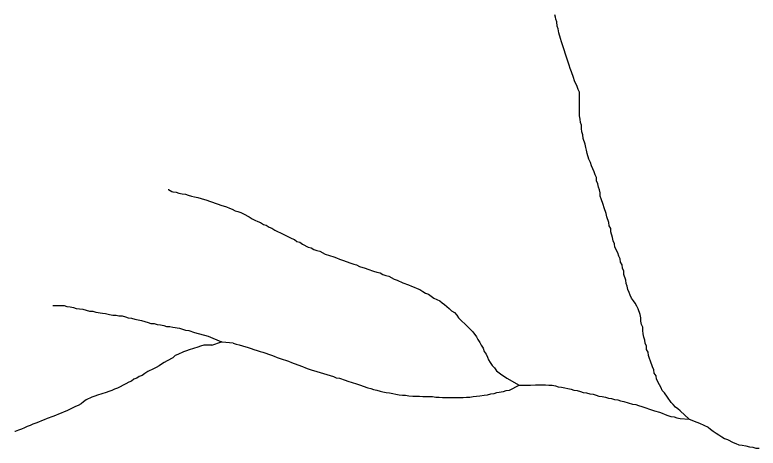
# Model space of a CAD drawing. Extents: x 652.3 to 678, y 7316.9 to 7344.9.
# Drawn here: x 654.281 to 655.533, y 7333 to 7333.731 of the extents above; entities that cross this region are included whole.
import ezdxf

# ---------------------------------------------------------------- set-up
doc = ezdxf.new("R2010")
doc.units = 0
doc.header["$LTSCALE"] = 0.032
doc.layers.add('7', color=7, linetype='Continuous', lineweight=25)

msp = doc.modelspace()

# ---------------------------------------------------------------- linework, layer by layer
at = {"layer": '7'}
msp.add_line((654.6132, 7333.1737), (654.6291, 7333.1793), dxfattribs=at)
msp.add_line((654.6132, 7333.1737), (654.6291, 7333.1793), dxfattribs=at)
for points in [[(655.2052, 7333.675), (655.2036, 7333.6798), (655.202, 7333.6853), (655.2004, 7333.6909), (655.1972, 7333.7005), (655.1964, 7333.7068), (655.1948, 7333.7116), (655.194, 7333.7188), (655.1924, 7333.7235), (655.1916, 7333.7267), (655.1907, 7333.7306)], [(655.4168, 7333.0488), (655.4017, 7333.0631), (655.3977, 7333.0663), (655.3937, 7333.0695), (655.3898, 7333.0735), (655.3866, 7333.0774), (655.3802, 7333.0862), (655.3754, 7333.0933), (655.3715, 7333.0973), (655.3699, 7333.1021), (655.3667, 7333.1069), (655.3619, 7333.1164), (655.3611, 7333.122), (655.3579, 7333.1268), (655.3571, 7333.1323), (655.3548, 7333.1371), (655.3516, 7333.1467), (655.35, 7333.1514), (655.3484, 7333.1562), (655.3476, 7333.1618), (655.3452, 7333.1665), (655.3452, 7333.1721), (655.3428, 7333.1769), (655.342, 7333.1825), (655.3404, 7333.1872), (655.3396, 7333.1928), (655.3388, 7333.1984), (655.3388, 7333.2039), (655.3365, 7333.2087), (655.3357, 7333.2143), (655.3357, 7333.2199), (655.3341, 7333.2254), (655.3309, 7333.235), (655.3285, 7333.2398), (655.3261, 7333.2445), (655.3229, 7333.2485), (655.3197, 7333.2533), (655.3174, 7333.2581), (655.3158, 7333.2628), (655.3134, 7333.2676), (655.3126, 7333.2732), (655.311, 7333.2779), (655.3102, 7333.2835), (655.307, 7333.2931), (655.307, 7333.2986), (655.3046, 7333.3034), (655.3038, 7333.309), (655.3014, 7333.3138), (655.3006, 7333.3193), (655.2983, 7333.3241), (655.2967, 7333.3297), (655.2919, 7333.3392), (655.2911, 7333.3448), (655.2887, 7333.3496), (655.2879, 7333.3551), (655.2847, 7333.3647), (655.2847, 7333.3702), (655.2823, 7333.375), (655.2816, 7333.3806), (655.2784, 7333.3901), (655.2768, 7333.3957), (655.2736, 7333.4053), (655.272, 7333.4108), (655.2688, 7333.4204), (655.2672, 7333.4251), (655.2672, 7333.4307), (655.2656, 7333.4355), (655.264, 7333.4403), (655.2633, 7333.4458), (655.2609, 7333.4506), (655.2609, 7333.4562), (655.2585, 7333.461), (655.2569, 7333.4657), (655.2545, 7333.4713), (655.2521, 7333.4761), (655.2505, 7333.4816), (655.2481, 7333.4872), (655.245, 7333.4968), (655.2442, 7333.5023), (655.2426, 7333.5071), (655.2418, 7333.5127), (655.2386, 7333.5222), (655.2378, 7333.5286), (655.2362, 7333.5334), (655.2354, 7333.5389), (655.2354, 7333.5445), (655.2338, 7333.5493), (655.233, 7333.5548), (655.2322, 7333.5604), (655.2322, 7333.6002), (655.2298, 7333.605), (655.2282, 7333.6097), (655.2235, 7333.6193), (655.2219, 7333.6249), (655.2187, 7333.6344), (655.2163, 7333.64), (655.2147, 7333.6456), (655.2131, 7333.6511), (655.2115, 7333.6559), (655.2099, 7333.6607), (655.2052, 7333.675)], [(654.5395, 7333.4361), (654.5398, 7333.436), (654.5455, 7333.4331), (654.5471, 7333.4323), (654.5527, 7333.4315)], [(654.5527, 7333.4315), (654.5575, 7333.4299), (654.563, 7333.4291), (654.5686, 7333.4283), (654.5734, 7333.4267), (654.579, 7333.4251), (654.5837, 7333.4236), (654.5893, 7333.4228), (654.5949, 7333.4212), (654.6044, 7333.418), (654.6092, 7333.4164), (654.6235, 7333.4116), (654.6283, 7333.41), (654.6378, 7333.4068), (654.6426, 7333.4045), (654.6474, 7333.4029), (654.6522, 7333.4005), (654.6569, 7333.3989), (654.6617, 7333.3973), (654.6665, 7333.3949), (654.676, 7333.3901), (654.6808, 7333.387), (654.6856, 7333.3846), (654.6904, 7333.3822), (654.6951, 7333.3806), (654.6999, 7333.3774), (654.7047, 7333.3758), (654.7095, 7333.3726), (654.7142, 7333.371), (654.719, 7333.3679), (654.7238, 7333.3655), (654.7285, 7333.3631), (654.7476, 7333.3535), (654.7524, 7333.3519), (654.7564, 7333.3488), (654.7612, 7333.3472), (654.7659, 7333.344), (654.7755, 7333.3392), (654.7803, 7333.3376), (654.785, 7333.3352), (654.7898, 7333.3336), (654.7946, 7333.3321), (654.8041, 7333.3273), (654.8185, 7333.3225), (654.8232, 7333.3209), (654.828, 7333.3185), (654.8328, 7333.3169), (654.8471, 7333.3122), (654.8519, 7333.3106), (654.8567, 7333.309), (654.8614, 7333.3066), (654.871, 7333.3034), (654.8758, 7333.3018), (654.8853, 7333.2986), (654.8909, 7333.297), (654.8964, 7333.2955), (654.9012, 7333.2931), (654.906, 7333.2915), (654.9108, 7333.2899), (654.9203, 7333.2851), (654.9251, 7333.2835), (654.9346, 7333.2787), (654.9442, 7333.2756), (654.949, 7333.2732), (654.9537, 7333.2716), (654.9585, 7333.2692), (654.9633, 7333.2676), (654.9681, 7333.2644), (654.9728, 7333.2612), (654.9776, 7333.2596), (654.9824, 7333.2565), (654.9871, 7333.2533), (654.9919, 7333.2509), (654.9967, 7333.2485), (655.0007, 7333.2453), (655.0047, 7333.2421), (655.0086, 7333.239), (655.0126, 7333.2358), (655.0166, 7333.2318), (655.0214, 7333.2286), (655.0253, 7333.2246), (655.0285, 7333.2199), (655.0444, 7333.2039), (655.0484, 7333.2), (655.0524, 7333.196), (655.0588, 7333.188), (655.0611, 7333.1833), (655.0643, 7333.1785), (655.0667, 7333.1737), (655.0699, 7333.1689), (655.0715, 7333.1634), (655.0747, 7333.1586), (655.0771, 7333.1538), (655.0787, 7333.149), (655.0818, 7333.1443), (655.085, 7333.1395), (655.089, 7333.1355), (655.0922, 7333.1307), (655.0993, 7333.1252), (655.1097, 7333.118), (655.1304, 7333.1061)], [(654.3454, 7333.2405), (654.3641, 7333.2405), (654.3689, 7333.239), (654.3745, 7333.2382), (654.38, 7333.2374), (654.3848, 7333.2358), (654.396, 7333.2342), (654.4071, 7333.231), (654.4127, 7333.231), (654.4174, 7333.2294), (654.4286, 7333.2278), (654.4341, 7333.227), (654.4405, 7333.2254), (654.4461, 7333.2246), (654.4517, 7333.2246), (654.4564, 7333.223), (654.462, 7333.223), (654.4676, 7333.2215), (654.4723, 7333.2199), (654.4779, 7333.2191), (654.4835, 7333.2175), (654.489, 7333.2167), (654.4946, 7333.2151), (654.5058, 7333.2119), (654.5105, 7333.2103), (654.5161, 7333.2103), (654.5209, 7333.2087), (654.5264, 7333.2079), (654.532, 7333.2071), (654.5368, 7333.2055), (654.5424, 7333.2055), (654.5471, 7333.2039), (654.5583, 7333.2024), (654.5638, 7333.2008), (654.5686, 7333.1992), (654.5742, 7333.1984), (654.5837, 7333.1952), (654.6068, 7333.1888)], [(654.6068, 7333.1888), (654.6291, 7333.1793), (654.6291, 7333.1793)], [(654.6488, 7333.1774), (654.6304, 7333.1791), (654.6291, 7333.1793)], [(654.6132, 7333.1737), (654.5996, 7333.1737), (654.5941, 7333.1721), (654.5893, 7333.1705), (654.575, 7333.1658), (654.5702, 7333.1642), (654.5654, 7333.1626), (654.5559, 7333.1578), (654.5511, 7333.1562), (654.5471, 7333.1522), (654.5376, 7333.1475), (654.5328, 7333.1443), (654.528, 7333.1419), (654.5241, 7333.1387), (654.5193, 7333.1363), (654.5145, 7333.1339), (654.505, 7333.1292), (654.5002, 7333.126), (654.4954, 7333.1228), (654.4906, 7333.1212), (654.4867, 7333.118), (654.4819, 7333.1164), (654.4779, 7333.1132), (654.4731, 7333.1116), (654.4684, 7333.1085), (654.454, 7333.1013), (654.4493, 7333.0997), (654.4445, 7333.0973), (654.4397, 7333.0957), (654.4349, 7333.0941), (654.4206, 7333.0894), (654.4158, 7333.0878), (654.4111, 7333.0862), (654.4015, 7333.0814), (654.3967, 7333.0782), (654.3928, 7333.075), (654.388, 7333.0719), (654.3832, 7333.0703), (654.3689, 7333.0631), (654.3641, 7333.0615), (654.3594, 7333.0591), (654.3546, 7333.0575), (654.3498, 7333.0552), (654.345, 7333.0536), (654.3355, 7333.0504), (654.3307, 7333.048), (654.3259, 7333.0464), (654.3212, 7333.044), (654.3164, 7333.0424), (654.3116, 7333.0408), (654.3068, 7333.0384), (654.3021, 7333.0369), (654.2973, 7333.0345), (654.2925, 7333.0321), (654.2877, 7333.0305), (654.2817, 7333.0285), (654.2813, 7333.0283)], [(654.6488, 7333.1774), (654.6538, 7333.1753), (654.6593, 7333.1745), (654.6649, 7333.1729), (654.6744, 7333.1697), (654.6792, 7333.1681), (654.684, 7333.1665), (654.6896, 7333.165), (654.6943, 7333.1634), (654.6991, 7333.1618), (654.7134, 7333.157), (654.7182, 7333.1554), (654.723, 7333.153), (654.7278, 7333.1514), (654.7421, 7333.1467), (654.7469, 7333.1443), (654.7516, 7333.1427), (654.7659, 7333.1379), (654.7707, 7333.1355), (654.7755, 7333.1339), (654.7803, 7333.1323), (654.7898, 7333.1292), (654.7954, 7333.1276), (654.801, 7333.126), (654.8177, 7333.1212), (654.8224, 7333.1188), (654.828, 7333.118), (654.8376, 7333.1148), (654.8423, 7333.1132), (654.8567, 7333.1085), (654.8614, 7333.1069), (654.8758, 7333.1021), (654.8805, 7333.1005), (654.8853, 7333.0989), (654.8909, 7333.0981), (654.8964, 7333.0965), (654.9012, 7333.0949), (654.9068, 7333.0941), (654.9124, 7333.0933), (654.9179, 7333.0925), (654.9227, 7333.091), (654.9283, 7333.0902), (654.9338, 7333.0894), (654.9394, 7333.0894), (654.945, 7333.0886), (654.9513, 7333.0878), (654.9625, 7333.0878), (654.9681, 7333.087), (654.9848, 7333.087), (654.9903, 7333.0862), (654.9959, 7333.0862), (655.0015, 7333.0854), (655.0126, 7333.0854), (655.0206, 7333.0854), (655.0309, 7333.0854), (655.0365, 7333.0854), (655.0421, 7333.0862), (655.0476, 7333.0862), (655.0532, 7333.087), (655.0588, 7333.0878), (655.0643, 7333.0886), (655.0715, 7333.0894), (655.0771, 7333.0902), (655.0826, 7333.0918), (655.0882, 7333.0925), (655.093, 7333.0941), (655.1041, 7333.0957), (655.1089, 7333.0973), (655.1145, 7333.0981), (655.1304, 7333.1061)], [(655.1304, 7333.1061), (655.1495, 7333.1061), (655.1582, 7333.1069), (655.1749, 7333.1069), (655.1805, 7333.1061), (655.1861, 7333.1061), (655.1916, 7333.1053), (655.1964, 7333.1037), (655.202, 7333.1029), (655.2076, 7333.1021), (655.2123, 7333.1005), (655.2179, 7333.0997), (655.2227, 7333.0981), (655.2282, 7333.0973), (655.2338, 7333.0957), (655.2386, 7333.0941), (655.2442, 7333.0933), (655.2497, 7333.0918), (655.2553, 7333.091), (655.2601, 7333.0894), (655.2648, 7333.0878), (655.2704, 7333.087), (655.276, 7333.0862), (655.2808, 7333.0846), (655.2863, 7333.0838), (655.2911, 7333.0822), (655.2967, 7333.0814), (655.3014, 7333.0798), (655.307, 7333.079), (655.3213, 7333.0742), (655.3269, 7333.0735), (655.3317, 7333.0719), (655.3373, 7333.0703), (655.342, 7333.0687), (655.3516, 7333.0655), (655.3587, 7333.0631), (655.3667, 7333.0607), (655.3715, 7333.0591), (655.3762, 7333.0567), (655.381, 7333.0552), (655.3858, 7333.0536), (655.3914, 7333.0528), (655.3961, 7333.0512), (655.4017, 7333.0504), (655.4168, 7333.0488)], [(655.4168, 7333.0488), (655.4296, 7333.044), (655.4343, 7333.0424), (655.4486, 7333.0353), (655.4526, 7333.0321), (655.4574, 7333.0289), (655.4622, 7333.0257), (655.4669, 7333.0225), (655.4717, 7333.0193), (655.4765, 7333.0162), (655.4813, 7333.0146), (655.4908, 7333.0098), (655.4956, 7333.0082), (655.5004, 7333.0058), (655.5059, 7333.005), (655.5123, 7333.0042), (655.5187, 7333.0026), (655.5242, 7333.0018), (655.529, 7333.0002), (655.5346, 7333.0002)]]:
    msp.add_lwpolyline(points, dxfattribs=at)

doc.saveas('drawing.dxf')
